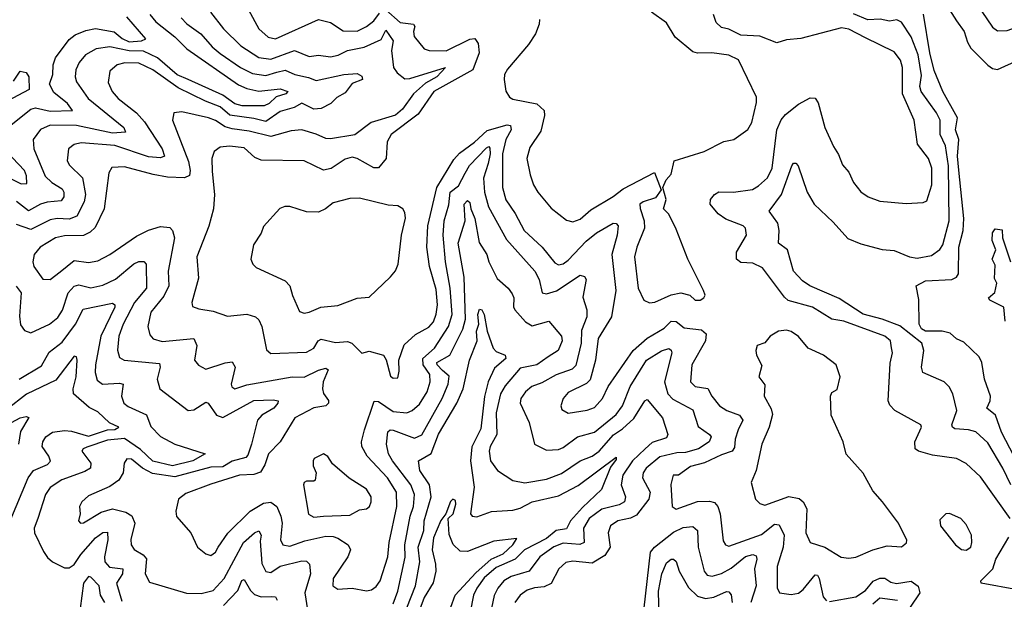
# Model space of a CAD drawing. Extents: x 1245432 to 1420865, y 606325 to 671314.
# Tile 360 of 382: x 1394659 to 1398764, y 645258 to 647674. Entities that reach past the tile are written whole.
import ezdxf

# ---------------------------------------------------------------- set-up
doc = ezdxf.new("R2010")
doc.units = 0

msp = doc.modelspace()

# ---------------------------------------------------------------- linework, layer by layer
at = {"layer": '0CON20XD'}
for points in [[(1398605, 647805.4), (1398715, 647642.5), (1398735, 647627.7), (1398775, 647628.4), (1398853.5, 647656.5), (1398928.6, 647701.4)], [(1398515.9, 647745), (1398565, 647669.5), (1398596.9, 647625), (1398610.1, 647580.1), (1398624.7, 647554.7), (1398694.7, 647484.7), (1398715, 647470.6), (1398735, 647465.7), (1398825, 647505.8), (1398872.5, 647535), (1398894.2, 647555.8), (1398965, 647589.7), (1398988.9, 647611.1), (1399003.3, 647655), (1399021.1, 647675)], [(1394623.4, 647235), (1394705, 647301), (1394725, 647305.9), (1394785, 647292.8), (1394879.2, 647295), (1394858.4, 647325), (1394800.8, 647370.8), (1394783.3, 647405), (1394796.3, 647445), (1394797.5, 647485), (1394807.4, 647515), (1394865, 647590.7), (1394889.2, 647610.8), (1394935, 647628.7), (1394975, 647636.4), (1395052.4, 647622.4), (1395085.2, 647595), (1395115, 647581.9), (1395166.7, 647585), (1395185, 647593.3), (1395105.7, 647685)], [(1395201.7, 647695), (1395226.7, 647665), (1395305, 647602.4), (1395355, 647552.1), (1395571.5, 647401.5), (1395605, 647386.5), (1395655, 647375.2), (1395745, 647385.7), (1395776.9, 647375), (1395768.6, 647365), (1395728, 647352), (1395698.6, 647325), (1395678.2, 647315), (1395586, 647314), (1395555, 647322.7), (1395505, 647359.3), (1395361.2, 647425), (1395315, 647443.8), (1395233.3, 647515), (1395175, 647541.9), (1395115, 647543.8), (1395035, 647560.9), (1394978, 647552), (1394933.5, 647526.5), (1394906.5, 647495), (1394892.6, 647465), (1394889.7, 647435), (1394894.8, 647414.8), (1394943.7, 647345), (1395092.1, 647225), (1395100, 647205), (1395045, 647200.9), (1394895, 647232.5), (1394785, 647234.3), (1394745, 647215.9), (1394715.3, 647175), (1394717.1, 647135), (1394765, 647021.1), (1394792.7, 646995), (1394835, 646969.3), (1394843.2, 646955), (1394842.5, 646935), (1394831.1, 646918.9), (1394772.7, 646912.7), (1394744.9, 646905.1), (1394695, 646877), (1394645, 646916.2)], [(1395331.7, 647681.7), (1395356, 647656), (1395413.5, 647615), (1395461, 647561), (1395495, 647533.1), (1395579.1, 647475), (1395629.1, 647449.1), (1395685, 647440.8), (1395730.4, 647455), (1395765, 647462.8), (1395805.1, 647445.1), (1395862.9, 647432.9), (1395895, 647419.6), (1396010, 647445), (1396065, 647449.5), (1396085, 647438), (1396087.5, 647425), (1396045, 647407.5), (1396015, 647368.6), (1395981.1, 647348.9), (1395956, 647324), (1395915, 647303.8), (1395885, 647300.9), (1395835, 647326.2), (1395802.7, 647307.3), (1395745, 647290.4), (1395685, 647249.1), (1395635, 647262.4), (1395535.3, 647275.3), (1395495, 647310.8), (1395433.6, 647333.6), (1395319.9, 647389.9), (1395213.3, 647465), (1395155, 647492.5), (1395096.6, 647493.4), (1395064.5, 647485), (1395035, 647458.6), (1395027.5, 647412.5), (1395044.7, 647375), (1395068.7, 647345), (1395145.4, 647285.4), (1395178.4, 647248.4), (1395253.2, 647135), (1395261.8, 647105), (1395245, 647097.5), (1395195, 647102.6), (1395055, 647149.7), (1394915, 647160.2), (1394885, 647153.3), (1394862.5, 647135), (1394856.2, 647085), (1394866.9, 647066.9), (1394921, 647015), (1394932.5, 646945), (1394927.6, 646915), (1394897.1, 646855), (1394865, 646842.3), (1394815, 646844.8), (1394785, 646839.6), (1394705, 646799.3), (1394645, 646819.8)], [(1395453.4, 647705), (1395508.2, 647635), (1395580, 647565), (1395655, 647516.5), (1395705, 647509.5), (1395805, 647544.8), (1395865, 647520.7), (1395905, 647526.2), (1395955, 647518.9), (1395986.2, 647526.2), (1396025, 647544.8), (1396095, 647558.7), (1396165, 647591.6), (1396185, 647630.6), (1396215.7, 647585.7), (1396208.5, 647545), (1396217.3, 647475), (1396231.8, 647451.8), (1396265, 647427.5), (1396285, 647428.1), (1396433.3, 647475), (1396398, 647435), (1396350.5, 647409.5), (1396300.8, 647365), (1396255, 647300.7), (1396225, 647276.2), (1396124.5, 647245.5), (1396055.6, 647194.4), (1395955, 647176.5), (1395935, 647178.2), (1395895, 647196.9), (1395835, 647214.3), (1395789.9, 647210.1), (1395705, 647186.8), (1395615, 647209.7), (1395545, 647218.5), (1395515, 647226.6), (1395475, 647253.5), (1395445.7, 647265), (1395335, 647289.2), (1395301.2, 647285), (1395295.7, 647254.3), (1395362.6, 647082.6), (1395369.6, 647045), (1395365.9, 647024.1), (1395345, 647014.3), (1395275, 647018), (1395215, 647027.9), (1395095, 647060.8), (1395042.1, 647057.9), (1395029.6, 647035), (1395010.7, 646885), (1394972.9, 646807.1), (1394952.4, 646787.6), (1394925, 646774.6), (1394845, 646773.5), (1394807.8, 646765), (1394744.5, 646725), (1394719.2, 646695), (1394713.3, 646665), (1394718, 646645), (1394755, 646592.7), (1394785, 646591.5), (1394826.9, 646623.1), (1394885, 646669.6), (1394945, 646662.1), (1394985, 646669.1), (1395035, 646694.6), (1395145, 646771.8), (1395195, 646797.1), (1395245, 646812.1), (1395285, 646807.7), (1395295.3, 646795.2), (1395304.2, 646764.2), (1395277.2, 646625), (1395279.7, 646565), (1395259, 646521), (1395205.3, 646455), (1395192.2, 646395), (1395200.7, 646360.7), (1395215, 646343.8), (1395252.9, 646332.9), (1395385, 646344.4), (1395396.5, 646316.5), (1395387.5, 646255), (1395403.5, 646233.5), (1395435, 646217.9), (1395515, 646244.1), (1395545, 646247.5), (1395556.8, 646225), (1395540, 646155), (1395543.2, 646143.2), (1395555.5, 646135.5), (1395605, 646152.2), (1395795, 646185.6), (1395845, 646183.8), (1395905, 646213.6), (1395935, 646221.3), (1395945.3, 646215), (1395924.3, 646165), (1395920.7, 646135), (1395925.6, 646115.6), (1395946.1, 646086.1), (1395945.9, 646075), (1395935, 646064.3), (1395885, 646056.1), (1395805.4, 646015), (1395745, 645914.5), (1395695.4, 645865), (1395681, 645819), (1395662.6, 645787.4), (1395635, 645779), (1395575, 645775.7), (1395455, 645738.1), (1395350.7, 645699.3), (1395320, 645675), (1395310, 645625), (1395312.7, 645602.7), (1395371.9, 645535), (1395399.2, 645475), (1395435, 645447.3), (1395455, 645441.2), (1395475, 645454.5), (1395486.2, 645475), (1395526.7, 645533.3), (1395619.3, 645625), (1395675, 645659.4), (1395705, 645663.7), (1395730.8, 645645), (1395747.7, 645605), (1395752.6, 645575), (1395746.2, 645506.2), (1395755.7, 645485.7), (1395785, 645480.4), (1395847.8, 645502.2), (1395935, 645521), (1395965, 645520.7), (1395985, 645513.6), (1396027.7, 645485), (1396037.5, 645465), (1396026.5, 645435), (1395965.4, 645345), (1395963.8, 645313.8), (1395985, 645300), (1396045, 645304.1), (1396105, 645294), (1396125, 645297.8), (1396145, 645311.1), (1396162, 645335), (1396193.9, 645435), (1396199.6, 645495), (1396230.7, 645645), (1396228.9, 645705), (1396192, 645765), (1396107.8, 645855), (1396085.4, 645895), (1396083.9, 645915), (1396095.7, 645964.3), (1396136.7, 646083.3), (1396155, 646082.9), (1396215, 646040.2), (1396273.3, 646035), (1396295, 646045.4), (1396325, 646071.6), (1396357.5, 646122.5), (1396369.6, 646165), (1396368.7, 646195), (1396340.8, 646235), (1396338.8, 646261.2), (1396387.5, 646305), (1396445.7, 646395), (1396461, 646445), (1396454, 646555), (1396433.8, 646665), (1396423.5, 646775), (1396427.7, 646835), (1396447.6, 646902.4), (1396453.8, 646955), (1396488.4, 646981.6), (1396516.2, 647033.8), (1396534.2, 647065.8), (1396605, 647140.2), (1396615, 647144.7), (1396618.8, 647138.8), (1396620.6, 647115), (1396612.4, 647075), (1396592.8, 647012.8), (1396596.8, 646955), (1396613.4, 646893.4), (1396688.3, 646758.3), (1396806.3, 646626.3), (1396825, 646591.4), (1396836.9, 646535), (1396855, 646531.4), (1396896.5, 646543.5), (1396995, 646609.1), (1397013.9, 646603.9), (1397020.3, 646590.3), (1397006.9, 646516.9), (1397023.8, 646465), (1397023.7, 646435), (1397001.2, 646378.8), (1396999.2, 646325), (1396977.6, 646232.4), (1396962.5, 646217.5), (1396895, 646194.2), (1396835, 646160), (1396794.4, 646145), (1396766.8, 646123.2), (1396748.5, 646095), (1396745.4, 646075), (1396783.2, 645995), (1396805.4, 645905.4), (1396855, 645879.6), (1396905, 645882.7), (1396925, 645891.1), (1396984.8, 645935.2), (1397055, 645954.3), (1397145, 646028.9), (1397172.3, 646065), (1397203.4, 646145), (1397272.1, 646255), (1397335, 646294.2), (1397365, 646303.5), (1397375, 646297.1), (1397378, 646285), (1397347.2, 646165), (1397361.5, 646115), (1397382.1, 646092.1), (1397465, 646048.2), (1397487.7, 645977.7), (1397535, 645945.6), (1397541.9, 645935), (1397532.9, 645915), (1397488.9, 645885), (1397435, 645870.6), (1397398.7, 645868.7), (1397327.7, 645852.3), (1397270.5, 645805), (1397258.1, 645785), (1397255.3, 645765), (1397286.6, 645705), (1397282, 645675), (1397230.6, 645609.4), (1397205, 645595.9), (1397151.9, 645585), (1397121.3, 645565), (1397111.9, 645535), (1397120.5, 645475), (1397098.5, 645441.5), (1397045, 645408.7), (1396965, 645417.8), (1396935, 645411.6), (1396906.5, 645385), (1396875, 645323.9), (1396845, 645309.7), (1396805, 645306.4), (1396775, 645296.6), (1396744.7, 645275), (1396723.2, 645245)], [(1396185, 647714.7), (1396245, 647661.9), (1396300.6, 647655), (1396305.4, 647645), (1396300.2, 647625), (1396303.5, 647603.5), (1396345, 647551.8), (1396365.3, 647544.7), (1396436.5, 647543.5), (1396535, 647592.4), (1396555.7, 647595), (1396570, 647575), (1396573.8, 647535), (1396547.7, 647465), (1396385.4, 647374.6), (1396320.2, 647279.8), (1396208, 647195), (1396191.3, 647165), (1396186.4, 647095), (1396155, 647055.6), (1396135, 647056.2), (1396065.6, 647095), (1396045, 647100.3), (1396015, 647092.2), (1395957, 647053), (1395925, 647046.8), (1395845, 647086.1), (1395665, 647088.2), (1395639.4, 647099.4), (1395595, 647139.3), (1395532.9, 647147.1), (1395495, 647142.3), (1395470, 647125), (1395459.3, 647095), (1395460.9, 647040.9)], [(1395612.1, 647715), (1395656.2, 647635), (1395695, 647600.3), (1395725, 647593.3), (1395905, 647673.9), (1395955, 647661.3), (1396007.8, 647627.7), (1396065, 647626.2), (1396105, 647644.8), (1396135, 647668.9), (1396159.4, 647700.6)], [(1396826, 647675), (1396824.2, 647655), (1396809.4, 647615), (1396780.4, 647569.6), (1396692.1, 647467.9), (1396679.4, 647445), (1396677.8, 647425), (1396685.3, 647375.3), (1396700.1, 647350.1), (1396715, 647341.8), (1396815, 647323.5), (1396845.4, 647295), (1396846.7, 647275), (1396830.8, 647209.2), (1396785, 647140.8), (1396772.3, 647095), (1396786.9, 647026.9), (1396801.1, 646985), (1396818.9, 646955), (1396875, 646888.1), (1396938, 646838), (1396965, 646831.5), (1396995, 646842.7), (1397039.3, 646880.7), (1397133.3, 646936.7), (1397175, 646968.8), (1397305, 647036.7), (1397332.5, 646965), (1397308.8, 646931.2), (1397258, 646915), (1397244.7, 646905), (1397245, 646886.2), (1397262.2, 646835), (1397263.5, 646805), (1397231.6, 646725), (1397222, 646685), (1397237.3, 646555), (1397260.8, 646505), (1397285, 646493.1), (1397306.7, 646496.7), (1397375, 646526.5), (1397415, 646535.7), (1397452.5, 646525), (1397475, 646504.2), (1397495, 646504.3), (1397511.2, 646515), (1397516, 646525), (1397510, 646545), (1397444.4, 646675), (1397395, 646800), (1397365, 646862.5), (1397342.5, 646885), (1397353.8, 646925), (1397340, 646975), (1397353.9, 647006.1), (1397375, 647030), (1397387.5, 647085), (1397512.5, 647125), (1397594.2, 647165.8), (1397635.6, 647174.4), (1397695, 647216.2), (1397710.9, 647245), (1397730.8, 647329.1), (1397730.8, 647350.7), (1397655.9, 647505.9), (1397615, 647525.3), (1397545, 647535.4), (1397485, 647533.5), (1397465, 647540), (1397390.8, 647600.8), (1397355, 647660), (1397292.5, 647705)], [(1398185, 647598.2), (1398115, 647633.5), (1398085, 647640), (1397915, 647595.6), (1397855, 647590.2), (1397815, 647577.7), (1397744.5, 647604.5), (1397665, 647609.6), (1397615, 647634), (1397585, 647641.5), (1397561.7, 647661.7), (1397550.6, 647695)], [(1398400.2, 646679.8), (1398459.5, 646690.5), (1398495, 646715.6), (1398506.8, 646735), (1398534.4, 646835), (1398530.5, 647065), (1398517.9, 647147.9), (1398496, 647195), (1398496.5, 647255), (1398481.6, 647285), (1398416.8, 647375), (1398412.2, 647395), (1398418.7, 647441.3), (1398405, 647527.5), (1398375, 647601.8), (1398335, 647663.4), (1398315, 647672.5), (1398285, 647667.1), (1398245.7, 647675.7), (1398195, 647672.3), (1398135, 647698.1)], [(1398805, 645853.2), (1398752.3, 645955), (1398727.2, 646025), (1398691.2, 646055), (1398705.4, 646085), (1398706.1, 646105), (1398680.6, 646175), (1398670, 646245), (1398658.5, 646268.5), (1398595, 646329.2), (1398565, 646343.1), (1398537.8, 646367.7), (1398505, 646376.3), (1398435, 646375.3), (1398418.7, 646385), (1398408.8, 646405), (1398407.4, 646507.4), (1398396.2, 646565), (1398435, 646585.5), (1398545, 646591.2), (1398565, 646601.1), (1398572.9, 646615), (1398573.9, 646725), (1398591.8, 646795), (1398595.4, 646845), (1398574.1, 647045.9), (1398568.8, 647105), (1398573.7, 647175), (1398560.3, 647215), (1398568.7, 647265), (1398507.6, 647375), (1398471.9, 647461.9), (1398453.2, 647535), (1398426.2, 647696.2)], [(1398788.1, 645595), (1398665, 645768.2), (1398605, 645824.6), (1398565, 645845.4), (1398465, 645858.8), (1398406, 645875), (1398391.8, 645885), (1398390.4, 645915), (1398418, 645975), (1398416, 645985), (1398307.5, 646045), (1398286.7, 646066.7), (1398279.1, 646085), (1398287.9, 646242.1), (1398297.7, 646285), (1398293.6, 646306.4), (1398289.6, 646335), (1398265.6, 646355), (1398095, 646417.4), (1398045, 646425.7), (1397964.5, 646475), (1397863.2, 646503.2), (1397846.8, 646516.8), (1397755, 646639.2), (1397715, 646658.4), (1397665, 646661.2), (1397647.1, 646675), (1397647.3, 646705), (1397688.2, 646775), (1397684.6, 646804.6), (1397674.3, 646815), (1397603, 646843), (1397570.5, 646865), (1397537.8, 646905), (1397538.1, 646925), (1397555, 646945.8), (1397573.7, 646956.3), (1397635, 646954.2), (1397713.5, 646966.5), (1397739, 646981), (1397775.8, 647015), (1397796.5, 647055), (1397815.3, 647215), (1397833.5, 647256.5), (1397850.9, 647279.1), (1397905, 647321.8), (1397955, 647347.5), (1397975, 647346.2), (1397987.2, 647327.2), (1398015, 647223.8), (1398051.4, 647145), (1398072.4, 647112.4), (1398089.1, 647069.1), (1398115, 647038.8), (1398134.5, 646994.5), (1398165.6, 646955.6), (1398196.7, 646935), (1398245, 646916.9), (1398355, 646908.1), (1398425, 646911.5), (1398440.9, 646919.1), (1398461.6, 646985), (1398461.2, 647055), (1398447.8, 647095), (1398401.8, 647155), (1398387.3, 647255), (1398338.9, 647365), (1398339.5, 647475), (1398330.7, 647505), (1398305, 647540), (1398185, 647598.2)], [(1394632.4, 647417.6), (1394661.2, 647458.8), (1394685, 647453.3), (1394696, 647435), (1394697.8, 647382.2), (1394606.2, 647333.8)], [(1395460.9, 647040.9), (1395470.6, 646945), (1395466.5, 646885), (1395447.4, 646812.6), (1395397.7, 646685), (1395404, 646596), (1395375.8, 646495), (1395378.8, 646478.8), (1395405, 646468.2), (1395465, 646459.6), (1395525, 646438.5), (1395605, 646445.9), (1395641.9, 646435), (1395655, 646422.9), (1395667.5, 646395), (1395687.7, 646297.7), (1395705, 646282.3), (1395855, 646288), (1395884.6, 646305), (1395903.4, 646335), (1395915, 646342.9), (1395975, 646329.1), (1396025, 646332.3), (1396042.9, 646325), (1396085, 646283.3), (1396115, 646292.5), (1396175.4, 646275.4), (1396186.4, 646256.4), (1396205, 646187.5), (1396215, 646180), (1396235, 646181.2), (1396241.2, 646208.8), (1396239.1, 646255), (1396261.9, 646318.1), (1396308.7, 646361.3), (1396365, 646392.3), (1396383.3, 646415), (1396395, 646446), (1396400.2, 646485), (1396395, 646548.8), (1396367.2, 646645), (1396355.6, 646725), (1396360.8, 646815), (1396398.2, 646975), (1396469, 647091), (1396492.4, 647117.6), (1396555, 647162.8), (1396608.1, 647211.9), (1396691.2, 647235), (1396705, 647232.2), (1396707.1, 647215), (1396685, 647174.3), (1396671.7, 647115), (1396671.9, 646975), (1396685, 646922.7), (1396725, 646866.2), (1396761.8, 646795), (1396837.2, 646725), (1396890.1, 646660.1), (1396905, 646651.5), (1396925, 646656.6), (1396945, 646671.1), (1397019.9, 646750.1), (1397063.9, 646785), (1397132.5, 646825), (1397145, 646824.5), (1397153.1, 646815), (1397149.3, 646775), (1397126.8, 646695), (1397143.4, 646545), (1397125.6, 646435), (1397069.8, 646345), (1397059, 646255), (1397037.4, 646172.6), (1397022.3, 646157.7), (1396945, 646119.6), (1396924.6, 646095), (1396914.5, 646065), (1396919.5, 646049.5), (1396945, 646034.5), (1397025, 646046.1), (1397055, 646058.2), (1397088.2, 646095), (1397111.8, 646145), (1397216.9, 646295), (1397275, 646346.2), (1397345, 646388.1), (1397375, 646416.8), (1397395, 646415.7), (1397429.1, 646389.1), (1397500.8, 646380.9), (1397520, 646365), (1397517.3, 646335), (1397460.3, 646235), (1397454.7, 646165), (1397475.5, 646145.5), (1397527, 646137), (1397544.1, 646105), (1397576.2, 646065), (1397606.7, 646045), (1397659.6, 646025), (1397674.2, 646005), (1397654.2, 645965), (1397641.7, 645925), (1397639.4, 645890.6), (1397629.6, 645875), (1397585, 645860.9), (1397513.6, 645826.4), (1397455, 645811.5), (1397405, 645775.5), (1397383.6, 645775), (1397373.6, 645736.4), (1397378.5, 645645), (1397395, 645633.6), (1397484.8, 645665.2), (1397535, 645667.3), (1397555, 645662.2), (1397569.4, 645645), (1397579.4, 645615), (1397592, 645502), (1397601.9, 645485), (1397615, 645479.6), (1397751, 645529), (1397805, 645571.1), (1397825, 645568.2), (1397846, 645525), (1397841.5, 645475), (1397816.2, 645395), (1397816.1, 645306.1), (1397826.7, 645285), (1397875, 645278.2), (1397905, 645283.6), (1397925, 645299.1), (1397975, 645360.3), (1397985, 645358.2), (1397991.9, 645345), (1398009, 645269), (1398022.6, 645252.6)], [(1394575, 647033.5), (1394665, 646990), (1394688.5, 646991.5), (1394686.7, 647023.3), (1394678.5, 647045), (1394603.9, 647123.9)], [(1398790.4, 645735), (1398757.6, 645805), (1398695, 645910), (1398645, 645956), (1398614.4, 645964.4), (1398558.1, 645968.1), (1398547.3, 645975), (1398544.7, 645985), (1398566, 646045), (1398549.1, 646115), (1398534, 646144), (1398513.1, 646165), (1398423.4, 646203.4), (1398418.9, 646225), (1398428.7, 646295), (1398420.3, 646325), (1398328.3, 646398.3), (1398254.8, 646425.2), (1398175, 646446.6), (1398075, 646511.6), (1397953.1, 646565), (1397922.5, 646585), (1397885.4, 646625), (1397859.5, 646715), (1397822.3, 646742.3), (1397825.3, 646795), (1397820, 646825), (1397783.1, 646875), (1397834.5, 646945.5), (1397878.2, 647065), (1397885, 647075.4), (1397895, 647075.5), (1397904.7, 647064.7), (1397941.8, 646955), (1397971.6, 646905), (1398050.5, 646830.5), (1398111.7, 646761.7), (1398165, 646739.6), (1398255, 646715.5), (1398305, 646711.5), (1398368.8, 646685), (1398400.2, 646679.8)], [(1395845, 646450.5), (1395865, 646454.5), (1395914.7, 646475.3), (1395985, 646482.7), (1396065, 646513.3), (1396115, 646516.7), (1396205, 646601.9), (1396225, 646627.1), (1396237.2, 646655), (1396250.6, 646775), (1396266.9, 646846.9), (1396265, 646870), (1396256.1, 646886.1), (1396235, 646897.8), (1396195, 646901.2), (1396075, 646930.5), (1396035, 646927.9), (1395965, 646910.4), (1395934, 646885), (1395905, 646871.1), (1395855, 646872.9), (1395785, 646895.5), (1395764.4, 646895.6), (1395742.9, 646887.1), (1395675, 646811.2), (1395665.5, 646784.5), (1395632.9, 646735), (1395621.9, 646675), (1395630, 646655), (1395645, 646640.8), (1395765.9, 646585.9), (1395784.5, 646565), (1395795.6, 646524.4), (1395825, 646458), (1395845, 646450.5)], [(1396215, 645238.8), (1396235, 645292.2), (1396265.7, 645434.3), (1396263.9, 645485), (1396286.1, 645605), (1396300.2, 645645), (1396304.5, 645695), (1396289.8, 645735), (1396212.8, 645835), (1396196.9, 645865), (1396188, 645905), (1396193.4, 645956.6), (1396203.8, 645965), (1396215, 645963.1), (1396305, 645930.2), (1396335, 645943.1), (1396420, 646095), (1396444.8, 646155), (1396448.8, 646188.8), (1396421.6, 646211.6), (1396398.5, 646235), (1396398.1, 646245), (1396452.1, 646275), (1396506, 646384), (1396516.8, 646425), (1396511.3, 646601.3), (1396487.3, 646742.7), (1396515.6, 646835), (1396511.6, 646905), (1396525, 646920.8), (1396535, 646912.5), (1396539.6, 646885), (1396556.7, 646845), (1396573.8, 646745), (1396606.7, 646695), (1396614.8, 646664.8), (1396649.1, 646595), (1396695, 646555.5), (1396711.8, 646531.8), (1396719.2, 646515), (1396717.5, 646477.5), (1396723.1, 646465), (1396767.8, 646415), (1396795, 646397.5), (1396865, 646417.1), (1396918.1, 646355), (1396920, 646335), (1396904, 646295), (1396861.9, 646268.1), (1396814.5, 646235.5), (1396745, 646221.3), (1396682.1, 646148), (1396663.8, 646115), (1396645.2, 646035.2), (1396648.2, 645945), (1396619.6, 645895), (1396615.4, 645875), (1396621.8, 645835), (1396650.6, 645795), (1396715, 645752.7), (1396764.1, 645744.1), (1396855, 645759.3), (1396917.8, 645782.2), (1396995, 645835.7), (1397045, 645854.4), (1397075, 645875.2), (1397135, 645944), (1397171.6, 645968.4), (1397218.6, 646011.4), (1397265, 646085.7), (1397275, 646091.4), (1397338.2, 646015), (1397361.1, 645945), (1397355, 645931.5), (1397295, 645911.6), (1397266.9, 645885), (1397214, 645836), (1397173.4, 645775), (1397166.3, 645735), (1397184.2, 645685), (1397179.7, 645665), (1397157.9, 645652.1), (1397085, 645634.5), (1397032.2, 645595), (1397009.6, 645555), (1397012, 645495), (1396993.3, 645486.7), (1396925, 645492), (1396885, 645476.6), (1396826.8, 645435), (1396783.1, 645375), (1396707.2, 645352.8), (1396676.8, 645335), (1396652.2, 645305), (1396636.5, 645273.5), (1396615.6, 645175)], [(1398768, 646418), (1398761.4, 646475), (1398703.3, 646505), (1398698, 646515), (1398723.6, 646536.4), (1398732.5, 646575), (1398722.5, 646595), (1398725, 646650), (1398712.5, 646675), (1398728.9, 646715), (1398713.6, 646753.6), (1398714.4, 646785.6), (1398725, 646802), (1398755, 646797.5), (1398755.7, 646765), (1398790, 646665)], [(1394643.4, 646563.4), (1394665.2, 646535), (1394657.7, 646437.7), (1394661.8, 646401.8), (1394678.7, 646378.7), (1394705, 646368.9), (1394782.2, 646405), (1394817.5, 646432.5), (1394837.5, 646462.5), (1394860, 646535), (1394885, 646563.5), (1394905, 646568.3), (1394955, 646555.6), (1395005, 646567.9), (1395057.5, 646592.5), (1395135, 646656.5), (1395155.5, 646665.5), (1395176, 646666), (1395186.2, 646655), (1395187.8, 646555), (1395137.1, 646495), (1395089.6, 646405), (1395072.4, 646355), (1395066.4, 646296.4), (1395075, 646265.7), (1395094.7, 646254.7), (1395240.9, 646240.9), (1395244.1, 646225), (1395231.7, 646175), (1395243.3, 646135), (1395361.2, 646045), (1395385, 646047.2), (1395435, 646079.4), (1395445, 646075.8), (1395479.6, 646025), (1395505, 646015.7), (1395635, 646087), (1395715, 646089.7), (1395735.6, 646085), (1395734.5, 646075), (1395717.5, 646055), (1395668, 646025), (1395650.3, 646005), (1395625.3, 645905.3), (1395610.4, 645859.6), (1395601, 645849), (1395545, 645833.8), (1395505, 645810.9), (1395455, 645809.4), (1395305, 645768), (1395212.9, 645782.9), (1395170, 645805), (1395125, 645841.8), (1395105, 645843.1), (1395094.1, 645825.9), (1395090, 645785), (1395071.8, 645755), (1395035, 645728.8), (1394945, 645688.9), (1394918.1, 645665), (1394908.1, 645645), (1394910, 645615), (1394903.1, 645585), (1394912.5, 645575), (1394925, 645577.1), (1394998.3, 645621.7), (1395045, 645635.7), (1395101.1, 645621.1), (1395126.1, 645606.1), (1395138.7, 645575), (1395122.4, 645507.6), (1395122.7, 645485), (1395135.8, 645465.8), (1395173.4, 645443.4), (1395187.6, 645427.6), (1395181.2, 645365), (1395199.8, 645329.8), (1395353.9, 645283.9), (1395415, 645282.1), (1395465, 645294.4), (1395510.6, 645345), (1395592.2, 645495), (1395637.7, 645535), (1395655, 645543.1), (1395664.7, 645525), (1395660.9, 645500.9), (1395668, 645408), (1395685, 645373.6), (1395705, 645369.7), (1395745, 645396.2), (1395835, 645418.8), (1395855, 645416.8), (1395867.3, 645405), (1395871.7, 645365), (1395847.6, 645285), (1395858.9, 645215)], [(1394656.7, 646175), (1394748.9, 646231.1), (1394782.1, 646287.9), (1394835, 646330.3), (1394891.9, 646405), (1394923.1, 646466.9), (1395045, 646492.3), (1395055.8, 646485.8), (1395054.7, 646475), (1394996.9, 646355), (1394974.1, 646235), (1394973.2, 646203.2), (1394982, 646172), (1395004.2, 646154.2), (1395075, 646159), (1395090, 646155), (1395082.4, 646105), (1395093.2, 646075), (1395111.1, 646061.1), (1395187.6, 646027.6), (1395205, 645978.5), (1395245, 645937.3), (1395305, 645905.4), (1395432.5, 645865), (1395381.1, 645835), (1395295, 645814.4), (1395213.7, 645833.7), (1395162.4, 645882.4), (1395095, 645929), (1395025, 645921), (1394938.1, 645891.9), (1394922.9, 645885), (1394918.2, 645875), (1394954.6, 645825), (1394953.6, 645805), (1394929.7, 645790.3), (1394834.2, 645755.8), (1394785.2, 645724.8), (1394766.6, 645695), (1394734.1, 645595), (1394719.4, 645555), (1394719.7, 645535), (1394757.8, 645457.8), (1394775, 645432.5), (1394796, 645415), (1394845, 645390), (1394865, 645390), (1394885, 645403.5), (1394913.3, 645445), (1394975.3, 645515), (1395005, 645536.2), (1395025, 645538.5), (1395026, 645506), (1395011.9, 645435), (1395013.4, 645415), (1395032.6, 645392.6), (1395088.5, 645385), (1395087.8, 645365), (1395062.6, 645325), (1395085, 645251.1)], [(1396272.8, 645222.8), (1396308.8, 645315), (1396326.7, 645415), (1396320.6, 645475), (1396343.1, 645545), (1396344.8, 645585), (1396374.8, 645685), (1396367.8, 645735), (1396327.4, 645795), (1396320.7, 645835), (1396374.2, 645865.8), (1396405, 645946.1), (1396481.7, 646075), (1396507.2, 646135), (1396533.7, 646255), (1396565.6, 646335), (1396563.8, 646375), (1396572.8, 646405), (1396568.3, 646445), (1396575, 646466.9), (1396585.2, 646465.2), (1396595.5, 646445.5), (1396608.2, 646375), (1396632.7, 646305), (1396645, 646290.9), (1396682.5, 646275), (1396685, 646262), (1396638.8, 646221.2), (1396611.2, 646165), (1396596.6, 646103.4), (1396580.9, 645969.1), (1396543, 645893), (1396538.2, 645835), (1396553.4, 645725), (1396538.1, 645615), (1396545, 645604.3), (1396565, 645601.9), (1396625, 645623.5), (1396715, 645630.4), (1396745, 645637.6), (1396795.9, 645664.1), (1396905, 645690), (1396987.3, 645732.7), (1397145, 645850), (1397145, 645840.8), (1397121.5, 645808.5), (1397084.8, 645715.2), (1397005, 645640.7), (1396954.6, 645585), (1396938.4, 645551.6), (1396895, 645544.9), (1396855, 645511.1), (1396763.4, 645465), (1396725, 645425.7), (1396645, 645391), (1396595, 645347.2), (1396564.8, 645305), (1396550.6, 645275), (1396536.5, 645205)], [(1398115, 645429.4), (1398145, 645434.4), (1398215, 645464), (1398275, 645480.8), (1398335, 645476.7), (1398356.4, 645493.6), (1398357.5, 645505), (1398322, 645575), (1398255.8, 645665), (1398215, 645710), (1398175, 645784), (1398105, 645862.5), (1398092, 645915), (1398041.2, 646025), (1398038.8, 646105), (1398045, 646120), (1398067.5, 646132.5), (1398079.2, 646185), (1398062.5, 646235), (1398010, 646275), (1397946.2, 646305), (1397905, 646354), (1397875, 646374.2), (1397855, 646380), (1397822.5, 646375), (1397787.5, 646355), (1397765, 646327.5), (1397733.6, 646316.4), (1397727.5, 646295), (1397731.2, 646275), (1397752.3, 646232.3), (1397740, 646185), (1397765, 646152.5), (1397762.9, 646105), (1397791.8, 646051.8), (1397797.7, 646027.7), (1397783.8, 645975), (1397753.1, 645905), (1397728.9, 645795), (1397708, 645745), (1397725.8, 645675), (1397745, 645657.1), (1397765, 645651.1), (1397865, 645686.2), (1397908.1, 645678.1), (1397924.8, 645664.8), (1397940.3, 645635), (1397936.5, 645535), (1397954, 645495), (1398015, 645475.6), (1398083.7, 645433.7), (1398115, 645429.4)], [(1394618.6, 645585), (1394693.4, 645765), (1394716.1, 645795), (1394775, 645820.7), (1394786.5, 645833.5), (1394779.7, 645855), (1394752.4, 645895), (1394754.7, 645915), (1394768, 645935), (1394795.6, 645955), (1394845, 645961.3), (1394875, 645958.5), (1394945, 645937.5), (1395025, 645963.9), (1395055, 645965.7), (1395072, 645975), (1395033.1, 645993.1), (1394985, 646040), (1394948.2, 646058.2), (1394883.4, 646115), (1394881.1, 646135), (1394893.9, 646185), (1394897.8, 646255), (1394895, 646268.8), (1394885, 646271.1), (1394808.6, 646171.4), (1394686.9, 646113.1), (1394605, 646048.8)], [(1394624.8, 645995), (1394660, 646015), (1394685, 646020), (1394696.2, 646016.2), (1394662.6, 645957.4), (1394653.3, 645905)], [(1395885, 645600), (1395925, 645604.1), (1396035, 645608.5), (1396075, 645631.4), (1396105, 645635.8), (1396117.1, 645645), (1396124.4, 645665), (1396123.3, 645685), (1396105, 645716.9), (1396032.7, 645762.7), (1395963.4, 645823.4), (1395943.6, 645853.6), (1395925, 645864.2), (1395886.7, 645845), (1395882, 645835), (1395882, 645815), (1395894, 645785), (1395890, 645755), (1395885, 645750), (1395855, 645750.8), (1395844, 645745), (1395841.4, 645735), (1395863.3, 645613.3), (1395885, 645600)], [(1396456.1, 645225), (1396474.5, 645275), (1396560.7, 645369.3), (1396623.9, 645426.1), (1396675, 645448.4), (1396714.4, 645485), (1396731.7, 645511.7), (1396635, 645501.1), (1396525, 645457.3), (1396495, 645459.5), (1396466.4, 645486.4), (1396448.5, 645528.5), (1396445.3, 645594.8), (1396465.2, 645615), (1396476.7, 645655), (1396475, 645670), (1396465, 645675.7), (1396455, 645666), (1396435.5, 645614.5), (1396415, 645587.3), (1396383.5, 645515), (1396378.7, 645465), (1396391.6, 645405), (1396392.9, 645375), (1396382.9, 645327.1), (1396345, 645265.8), (1396318.7, 645195)], [(1398605, 645462.9), (1398624, 645475), (1398628.6, 645495), (1398626.9, 645525), (1398605, 645570), (1398582.5, 645595), (1398535, 645616.2), (1398520, 645615), (1398495, 645590), (1398497.5, 645565), (1398560, 645485), (1398585, 645465.8), (1398605, 645462.9)], [(1397255, 645161.4), (1397289.2, 645455), (1397304.7, 645475), (1397385, 645537.4), (1397425, 645557.7), (1397465, 645561.3), (1397484.6, 645545), (1397486.7, 645475), (1397512, 645375), (1397525, 645358.8), (1397545.3, 645355.3), (1397585, 645366.2), (1397625, 645388.6), (1397685, 645436.4), (1397714.7, 645444.7), (1397729.5, 645439.5), (1397732.2, 645425), (1397722.5, 645385), (1397729.8, 645315), (1397706.7, 645245)], [(1398818.1, 645298.1), (1398667.9, 645325), (1398665.8, 645335), (1398715.7, 645385), (1398728.4, 645425), (1398782.1, 645517.9)], [(1397324.6, 645184.6), (1397322.6, 645292.6), (1397335.6, 645364.4), (1397355, 645410.9), (1397375, 645425.4), (1397385, 645425.5), (1397395.3, 645415.2), (1397408.6, 645375), (1397446.9, 645306.9), (1397485, 645271.2), (1397518.5, 645261.5), (1397552.2, 645267.8), (1397605, 645291.5), (1397615, 645290), (1397625, 645277.5), (1397629.1, 645245)], [(1395013.5, 645245), (1394995.4, 645275.4), (1394990.3, 645315), (1394955, 645350), (1394945, 645352.9), (1394924.2, 645325), (1394910.6, 645219.4)], [(1395507.7, 645232.3), (1395568.6, 645295), (1395585, 645336.9), (1395595, 645341.4), (1395620.7, 645295), (1395637.7, 645277.7), (1395665, 645268.6), (1395709.4, 645269.4), (1395725, 645268.8), (1395731.9, 645255)], [(1398035, 645248.6), (1398145, 645268.3), (1398185, 645295.2), (1398216.6, 645333.4), (1398245, 645347), (1398265, 645346.3), (1398290.2, 645330.2), (1398314.5, 645324.5), (1398375, 645333.8), (1398405, 645313.3), (1398411.1, 645285), (1398371.7, 645225)], [(1398215, 645239.4), (1398245, 645264), (1398318.9, 645255)]]:
    msp.add_lwpolyline(points, dxfattribs=at)

doc.saveas('drawing.dxf')
